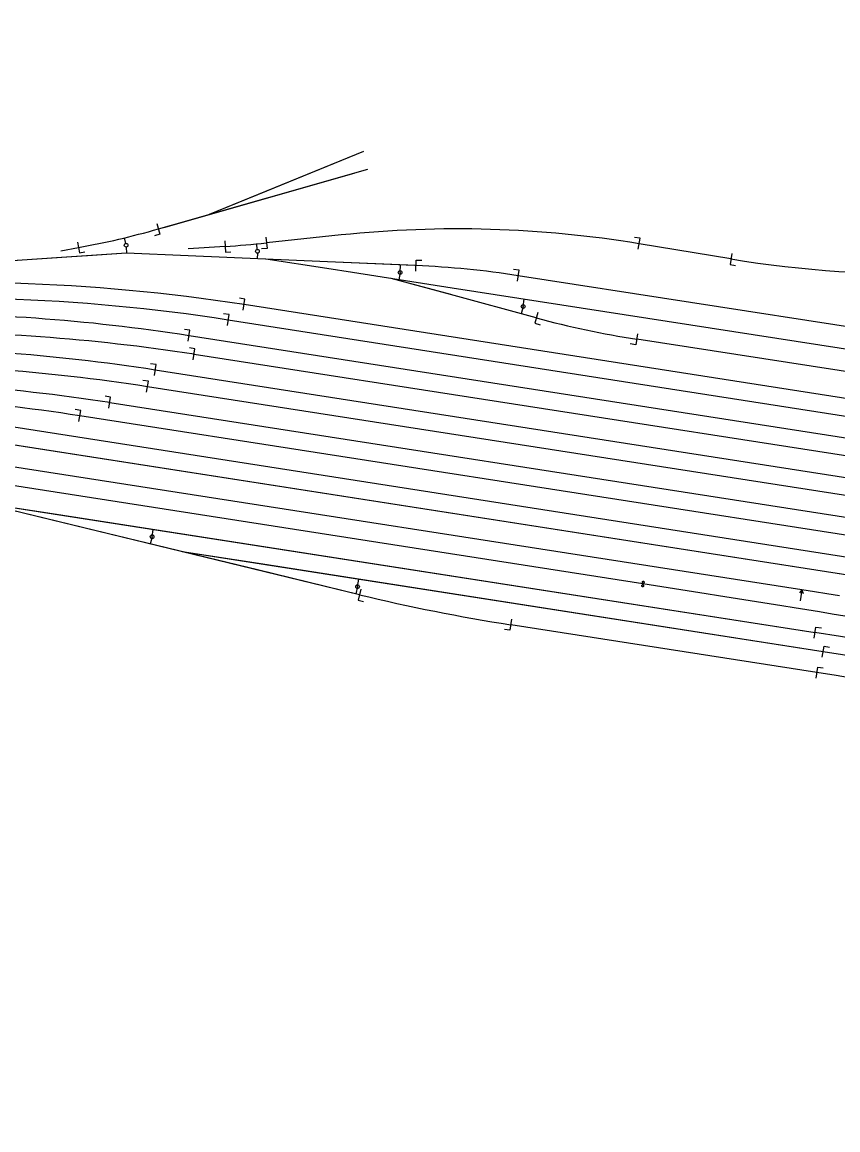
# Model space of a CAD drawing. Extents: x 6540402 to 6566579, y 5525343 to 5532423.
# Drawn here: x 6543895.5 to 6544115.1, y 5526349 to 5526647.2 of the extents above; entities that cross this region are included whole.
import ezdxf

# ---------------------------------------------------------------- set-up
doc = ezdxf.new("R2010")
doc.units = 0
for name, color, linetype in [('IR_ps_geometria', 7, 'Continuous'), ('TOR_PS_OPIS_T-opisy dodatkowe', 7, 'Continuous'), ('TOR_PS_OPIS_T-symbole geometrii', 7, 'Continuous'), ('TOR_PS_OPIS_T-ukresy', 7, 'Continuous'), ('TOR_PS_T-tory projektowane', 7, 'Continuous')]:
    doc.layers.add(name, color=color, linetype=linetype)

msp = doc.modelspace()

# ---------------------------------------------------------------- linework, layer by layer
at = {"layer": 'IR_ps_geometria'}
msp.add_lwpolyline([(6544062.61, 5526495.98), (6544062.57, 5526495.73), (6544062.6, 5526495.73), (6544062.63, 5526495.72), (6544062.66, 5526495.7), (6544062.69, 5526495.68), (6544062.71, 5526495.66), (6544062.73, 5526495.64), (6544062.75, 5526495.61), (6544062.76, 5526495.58), (6544062.77, 5526495.55), (6544062.78, 5526495.51), (6544062.78, 5526495.48), (6544062.78, 5526495.45), (6544062.77, 5526495.42), (6544062.76, 5526495.39), (6544062.74, 5526495.36), (6544062.72, 5526495.33), (6544062.7, 5526495.31), (6544062.68, 5526495.29), (6544062.65, 5526495.27), (6544062.62, 5526495.25), (6544062.59, 5526495.24), (6544062.56, 5526495.24), (6544062.52, 5526495.24), (6544062.49, 5526495.24), (6544062.46, 5526495.25), (6544062.43, 5526495.26), (6544062.4, 5526495.27), (6544062.37, 5526495.29), (6544062.35, 5526495.32), (6544062.33, 5526495.34), (6544062.31, 5526495.37), (6544062.3, 5526495.4), (6544062.29, 5526495.43), (6544062.28, 5526495.46), (6544062.28, 5526495.49), (6544062.28, 5526495.53), (6544062.29, 5526495.56), (6544062.3, 5526495.59), (6544062.32, 5526495.62), (6544062.33, 5526495.64), (6544062.36, 5526495.67), (6544062.38, 5526495.69), (6544062.41, 5526495.71), (6544062.44, 5526495.72), (6544062.47, 5526495.73), (6544062.5, 5526495.74), (6544062.53, 5526495.74), (6544062.57, 5526495.73), (6544062.64, 5526496.23), (6544062.61, 5526496.24), (6544062.58, 5526496.25), (6544062.55, 5526496.26), (6544062.53, 5526496.28), (6544062.5, 5526496.3), (6544062.48, 5526496.33), (6544062.46, 5526496.36), (6544062.45, 5526496.39), (6544062.44, 5526496.42), (6544062.43, 5526496.45), (6544062.43, 5526496.48), (6544062.44, 5526496.51), (6544062.44, 5526496.55), (6544062.45, 5526496.58), (6544062.47, 5526496.61), (6544062.49, 5526496.63), (6544062.51, 5526496.66), (6544062.54, 5526496.68), (6544062.56, 5526496.7), (6544062.59, 5526496.71), (6544062.62, 5526496.72), (6544062.66, 5526496.72), (6544062.69, 5526496.73), (6544062.72, 5526496.72), (6544062.75, 5526496.72), (6544062.78, 5526496.7), (6544062.81, 5526496.69), (6544062.84, 5526496.67), (6544062.86, 5526496.65), (6544062.88, 5526496.62), (6544062.9, 5526496.6), (6544062.92, 5526496.57), (6544062.93, 5526496.53), (6544062.93, 5526496.5), (6544062.93, 5526496.47), (6544062.93, 5526496.44), (6544062.92, 5526496.41), (6544062.91, 5526496.37), (6544062.9, 5526496.35), (6544062.88, 5526496.32), (6544062.86, 5526496.29), (6544062.83, 5526496.27), (6544062.8, 5526496.26), (6544062.77, 5526496.24), (6544062.74, 5526496.23), (6544062.71, 5526496.23), (6544062.68, 5526496.23), (6544062.64, 5526496.23)], close=True, dxfattribs=at)
msp.add_lwpolyline([(6544062.61, 5526495.98), (6544062.57, 5526495.73), (6544062.6, 5526495.73), (6544062.63, 5526495.72), (6544062.66, 5526495.7), (6544062.69, 5526495.68), (6544062.71, 5526495.66), (6544062.73, 5526495.64), (6544062.75, 5526495.61), (6544062.76, 5526495.58), (6544062.77, 5526495.55), (6544062.78, 5526495.51), (6544062.78, 5526495.48), (6544062.78, 5526495.45), (6544062.77, 5526495.42), (6544062.76, 5526495.39), (6544062.74, 5526495.36), (6544062.72, 5526495.33), (6544062.7, 5526495.31), (6544062.68, 5526495.29), (6544062.65, 5526495.27), (6544062.62, 5526495.25), (6544062.59, 5526495.24), (6544062.56, 5526495.24), (6544062.52, 5526495.24), (6544062.49, 5526495.24), (6544062.46, 5526495.25), (6544062.43, 5526495.26), (6544062.4, 5526495.27), (6544062.37, 5526495.29), (6544062.35, 5526495.32), (6544062.33, 5526495.34), (6544062.31, 5526495.37), (6544062.3, 5526495.4), (6544062.29, 5526495.43), (6544062.28, 5526495.46), (6544062.28, 5526495.49), (6544062.28, 5526495.53), (6544062.29, 5526495.56), (6544062.3, 5526495.59), (6544062.32, 5526495.62), (6544062.33, 5526495.64), (6544062.36, 5526495.67), (6544062.38, 5526495.69), (6544062.41, 5526495.71), (6544062.44, 5526495.72), (6544062.47, 5526495.73), (6544062.5, 5526495.74), (6544062.53, 5526495.74), (6544062.57, 5526495.73), (6544062.64, 5526496.23), (6544062.61, 5526496.24), (6544062.58, 5526496.25), (6544062.55, 5526496.26), (6544062.53, 5526496.28), (6544062.5, 5526496.3), (6544062.48, 5526496.33), (6544062.46, 5526496.36), (6544062.45, 5526496.39), (6544062.44, 5526496.42), (6544062.43, 5526496.45), (6544062.43, 5526496.48), (6544062.44, 5526496.51), (6544062.44, 5526496.55), (6544062.45, 5526496.58), (6544062.47, 5526496.61), (6544062.49, 5526496.63), (6544062.51, 5526496.66), (6544062.54, 5526496.68), (6544062.56, 5526496.7), (6544062.59, 5526496.71), (6544062.62, 5526496.72), (6544062.66, 5526496.72), (6544062.69, 5526496.73), (6544062.72, 5526496.72), (6544062.75, 5526496.72), (6544062.78, 5526496.7), (6544062.81, 5526496.69), (6544062.84, 5526496.67), (6544062.86, 5526496.65), (6544062.88, 5526496.62), (6544062.9, 5526496.6), (6544062.92, 5526496.57), (6544062.93, 5526496.53), (6544062.93, 5526496.5), (6544062.93, 5526496.47), (6544062.93, 5526496.44), (6544062.92, 5526496.41), (6544062.91, 5526496.37), (6544062.9, 5526496.35), (6544062.88, 5526496.32), (6544062.86, 5526496.29), (6544062.83, 5526496.27), (6544062.8, 5526496.26), (6544062.77, 5526496.24), (6544062.74, 5526496.23), (6544062.71, 5526496.23), (6544062.68, 5526496.23), (6544062.64, 5526496.23)], close=True, dxfattribs=at)
msp.add_lwpolyline([(6544062.61, 5526495.98), (6544062.57, 5526495.73), (6544062.6, 5526495.73), (6544062.63, 5526495.72), (6544062.66, 5526495.7), (6544062.69, 5526495.68), (6544062.71, 5526495.66), (6544062.73, 5526495.64), (6544062.75, 5526495.61), (6544062.76, 5526495.58), (6544062.77, 5526495.55), (6544062.78, 5526495.51), (6544062.78, 5526495.48), (6544062.78, 5526495.45), (6544062.77, 5526495.42), (6544062.76, 5526495.39), (6544062.74, 5526495.36), (6544062.72, 5526495.33), (6544062.7, 5526495.31), (6544062.68, 5526495.29), (6544062.65, 5526495.27), (6544062.62, 5526495.25), (6544062.59, 5526495.24), (6544062.56, 5526495.24), (6544062.52, 5526495.24), (6544062.49, 5526495.24), (6544062.46, 5526495.25), (6544062.43, 5526495.26), (6544062.4, 5526495.27), (6544062.37, 5526495.29), (6544062.35, 5526495.32), (6544062.33, 5526495.34), (6544062.31, 5526495.37), (6544062.3, 5526495.4), (6544062.29, 5526495.43), (6544062.28, 5526495.46), (6544062.28, 5526495.49), (6544062.28, 5526495.53), (6544062.29, 5526495.56), (6544062.3, 5526495.59), (6544062.32, 5526495.62), (6544062.33, 5526495.64), (6544062.36, 5526495.67), (6544062.38, 5526495.69), (6544062.41, 5526495.71), (6544062.44, 5526495.72), (6544062.47, 5526495.73), (6544062.5, 5526495.74), (6544062.53, 5526495.74), (6544062.57, 5526495.73), (6544062.64, 5526496.23), (6544062.61, 5526496.24), (6544062.58, 5526496.25), (6544062.55, 5526496.26), (6544062.53, 5526496.28), (6544062.5, 5526496.3), (6544062.48, 5526496.33), (6544062.46, 5526496.36), (6544062.45, 5526496.39), (6544062.44, 5526496.42), (6544062.43, 5526496.45), (6544062.43, 5526496.48), (6544062.44, 5526496.51), (6544062.44, 5526496.55), (6544062.45, 5526496.58), (6544062.47, 5526496.61), (6544062.49, 5526496.63), (6544062.51, 5526496.66), (6544062.54, 5526496.68), (6544062.56, 5526496.7), (6544062.59, 5526496.71), (6544062.62, 5526496.72), (6544062.66, 5526496.72), (6544062.69, 5526496.73), (6544062.72, 5526496.72), (6544062.75, 5526496.72), (6544062.78, 5526496.7), (6544062.81, 5526496.69), (6544062.84, 5526496.67), (6544062.86, 5526496.65), (6544062.88, 5526496.62), (6544062.9, 5526496.6), (6544062.92, 5526496.57), (6544062.93, 5526496.53), (6544062.93, 5526496.5), (6544062.93, 5526496.47), (6544062.93, 5526496.44), (6544062.92, 5526496.41), (6544062.91, 5526496.37), (6544062.9, 5526496.35), (6544062.88, 5526496.32), (6544062.86, 5526496.29), (6544062.83, 5526496.27), (6544062.8, 5526496.26), (6544062.77, 5526496.24), (6544062.74, 5526496.23), (6544062.71, 5526496.23), (6544062.68, 5526496.23), (6544062.64, 5526496.23)], close=True, dxfattribs=at)
msp.add_lwpolyline([(6544062.61, 5526495.98), (6544062.57, 5526495.73), (6544062.6, 5526495.73), (6544062.63, 5526495.72), (6544062.66, 5526495.7), (6544062.69, 5526495.68), (6544062.71, 5526495.66), (6544062.73, 5526495.64), (6544062.75, 5526495.61), (6544062.76, 5526495.58), (6544062.77, 5526495.55), (6544062.78, 5526495.51), (6544062.78, 5526495.48), (6544062.78, 5526495.45), (6544062.77, 5526495.42), (6544062.76, 5526495.39), (6544062.74, 5526495.36), (6544062.72, 5526495.33), (6544062.7, 5526495.31), (6544062.68, 5526495.29), (6544062.65, 5526495.27), (6544062.62, 5526495.25), (6544062.59, 5526495.24), (6544062.56, 5526495.24), (6544062.52, 5526495.24), (6544062.49, 5526495.24), (6544062.46, 5526495.25), (6544062.43, 5526495.26), (6544062.4, 5526495.27), (6544062.37, 5526495.29), (6544062.35, 5526495.32), (6544062.33, 5526495.34), (6544062.31, 5526495.37), (6544062.3, 5526495.4), (6544062.29, 5526495.43), (6544062.28, 5526495.46), (6544062.28, 5526495.49), (6544062.28, 5526495.53), (6544062.29, 5526495.56), (6544062.3, 5526495.59), (6544062.32, 5526495.62), (6544062.33, 5526495.64), (6544062.36, 5526495.67), (6544062.38, 5526495.69), (6544062.41, 5526495.71), (6544062.44, 5526495.72), (6544062.47, 5526495.73), (6544062.5, 5526495.74), (6544062.53, 5526495.74), (6544062.57, 5526495.73), (6544062.64, 5526496.23), (6544062.61, 5526496.24), (6544062.58, 5526496.25), (6544062.55, 5526496.26), (6544062.53, 5526496.28), (6544062.5, 5526496.3), (6544062.48, 5526496.33), (6544062.46, 5526496.36), (6544062.45, 5526496.39), (6544062.44, 5526496.42), (6544062.43, 5526496.45), (6544062.43, 5526496.48), (6544062.44, 5526496.51), (6544062.44, 5526496.55), (6544062.45, 5526496.58), (6544062.47, 5526496.61), (6544062.49, 5526496.63), (6544062.51, 5526496.66), (6544062.54, 5526496.68), (6544062.56, 5526496.7), (6544062.59, 5526496.71), (6544062.62, 5526496.72), (6544062.66, 5526496.72), (6544062.69, 5526496.73), (6544062.72, 5526496.72), (6544062.75, 5526496.72), (6544062.78, 5526496.7), (6544062.81, 5526496.69), (6544062.84, 5526496.67), (6544062.86, 5526496.65), (6544062.88, 5526496.62), (6544062.9, 5526496.6), (6544062.92, 5526496.57), (6544062.93, 5526496.53), (6544062.93, 5526496.5), (6544062.93, 5526496.47), (6544062.93, 5526496.44), (6544062.92, 5526496.41), (6544062.91, 5526496.37), (6544062.9, 5526496.35), (6544062.88, 5526496.32), (6544062.86, 5526496.29), (6544062.83, 5526496.27), (6544062.8, 5526496.26), (6544062.77, 5526496.24), (6544062.74, 5526496.23), (6544062.71, 5526496.23), (6544062.68, 5526496.23), (6544062.64, 5526496.23)], close=True, dxfattribs=at)
at = {"layer": 'TOR_PS_OPIS_T-symbole geometrii'}
for p, q in [((6543931.75, 5526593), (6543932.57, 5526590.12)), ((6543910.39, 5526588.04), (6543910.92, 5526585.09)), ((6543932.57, 5526590.12), (6543931.13, 5526589.71)), ((6543950.04, 5526588.33), (6543950.2, 5526585.33)), ((6543961.08, 5526589.31), (6543961.4, 5526586.32)), ((6544061.84, 5526589.04), (6544060.36, 5526589.28)), ((6544061.35, 5526586.08), (6544061.84, 5526589.04)), ((6543910.92, 5526585.09), (6543912.4, 5526585.36)), ((6543950.2, 5526585.33), (6543951.7, 5526585.41)), ((6543961.4, 5526586.32), (6543959.9, 5526586.17)), ((6544086.53, 5526584.96), (6544086.04, 5526582)), ((6544001.44, 5526580.19), (6544001.57, 5526583.19)), ((6544001.57, 5526583.19), (6544003.07, 5526583.13)), ((6544086.04, 5526582), (6544087.52, 5526581.76)), ((6544029.25, 5526580.45), (6544027.77, 5526580.68)), ((6544028.79, 5526577.49), (6544029.25, 5526580.45)), ((6543955.45, 5526572.67), (6543953.97, 5526572.9)), ((6543954.99, 5526569.7), (6543955.45, 5526572.67)), ((6543951.21, 5526568.52), (6543949.72, 5526568.75)), ((6543950.74, 5526565.56), (6543951.21, 5526568.52)), ((6544034.26, 5526569.07), (6544033.47, 5526566.18)), ((6543940.65, 5526564.3), (6543939.17, 5526564.53)), ((6543940.19, 5526561.33), (6543940.65, 5526564.3)), ((6544033.47, 5526566.18), (6544034.92, 5526565.78)), ((6544061.14, 5526563.36), (6544060.68, 5526560.4)), ((6544060.68, 5526560.4), (6544059.2, 5526560.63)), ((6543941.99, 5526559.28), (6543940.51, 5526559.51)), ((6543941.53, 5526556.32), (6543941.99, 5526559.28)), ((6543931.54, 5526555.04), (6543930.06, 5526555.27)), ((6543931.08, 5526552.08), (6543931.54, 5526555.04)), ((6543929.46, 5526550.56), (6543927.98, 5526550.79)), ((6543929, 5526547.59), (6543929.46, 5526550.56)), ((6543919.29, 5526546.28), (6543917.81, 5526546.51)), ((6543918.83, 5526543.31), (6543919.29, 5526546.28)), ((6543911.24, 5526542.72), (6543909.76, 5526542.96)), ((6543910.78, 5526539.76), (6543911.24, 5526542.72)), ((6543986.61, 5526494.55), (6543985.9, 5526491.64)), ((6544105.35, 5526494.37), (6544104.73, 5526493.6)), ((6544105.35, 5526494.37), (6544104.89, 5526491.41)), ((6544105.35, 5526494.37), (6544105.71, 5526493.44)), ((6543985.9, 5526491.64), (6543987.36, 5526491.28)), ((6544027.25, 5526486.47), (6544026.79, 5526483.5)), ((6544026.79, 5526483.5), (6544025.3, 5526483.74)), ((6544108.69, 5526481.4), (6544109.15, 5526484.37)), ((6544109.15, 5526484.37), (6544110.63, 5526484.14)), ((6544110.89, 5526476.25), (6544111.35, 5526479.22)), ((6544111.35, 5526479.22), (6544112.83, 5526478.99)), ((6544109.19, 5526470.65), (6544109.65, 5526473.61)), ((6544109.65, 5526473.61), (6544111.14, 5526473.38))]:
    msp.add_line(p, q, dxfattribs=at)
at = {"layer": 'TOR_PS_OPIS_T-ukresy'}
for p, q in [((6543923.35, 5526587.65), (6543922.99, 5526589.15)), ((6543958.78, 5526586.04), (6543958.63, 5526587.55)), ((6543923.5, 5526586.66), (6543923.61, 5526585.07)), ((6543958.8, 5526585.04), (6543958.74, 5526583.54)), ((6543997.23, 5526579.86), (6543997.31, 5526581.87)), ((6543997.23, 5526579.86), (6543996.92, 5526577.88)), ((6544030.35, 5526570.67), (6544030.65, 5526572.65)), ((6544030.35, 5526570.67), (6544029.82, 5526568.72)), ((6543930.45, 5526508.71), (6543930.75, 5526510.68)), ((6543930.45, 5526508.71), (6543929.97, 5526506.74)), ((6543985.79, 5526495.26), (6543985.32, 5526493.32)), ((6543985.79, 5526495.26), (6543986.1, 5526497.24))]:
    msp.add_line(p, q, dxfattribs=at)
for centre in [(6543923.47, 5526587.16), (6543958.82, 5526585.54), (6543997.23, 5526579.86), (6544030.35, 5526570.67), (6543930.45, 5526508.71), (6543985.79, 5526495.26)]:
    msp.add_circle(centre, 0.5, dxfattribs=at)
msp.add_arc((6543591.15, 5527080.65), 500, 261.1322, 261.1322, dxfattribs=at)
at = {"layer": 'TOR_PS_T-tory projektowane'}
for p, q in [((6543987.35, 5526612.44), (6543945.84, 5526595.47)), ((6543987.35, 5526612.44), (6543961.22, 5526601.76)), ((6543933.61, 5526591.98), (6543984.83, 5526606.62)), ((6543935.72, 5526592.58), (6543984.83, 5526606.62)), ((6543961.81, 5526600.04), (6543988.53, 5526607.65)), ((6543935.72, 5526592.58), (6543961.81, 5526600.04)), ((6543961.22, 5526601.76), (6543945.84, 5526595.47)), ((6543932.16, 5526591.56), (6543935.72, 5526592.58)), ((6543981.38, 5526589.93), (6543961.24, 5526587.81)), ((6544086.29, 5526583.48), (6544061.6, 5526587.56)), ((6543923.59, 5526585.06), (6543855.19, 5526580.45)), ((6543923.59, 5526585.06), (6543879.03, 5526582.06)), ((6543905.88, 5526585.71), (6543910.66, 5526586.57)), ((6543923.59, 5526585.06), (6543906.1, 5526583.88)), ((6543913.09, 5526584.36), (6543906.1, 5526583.88)), ((6543923.59, 5526585.06), (6543913.09, 5526584.36)), ((6543940.19, 5526584.36), (6543923.59, 5526585.06)), ((6543950.12, 5526586.86), (6543940.16, 5526586.18)), ((6543950.54, 5526583.9), (6543940.19, 5526584.35)), ((6543906.1, 5526583.88), (6543879.03, 5526582.06)), ((6543977.66, 5526582.72), (6543950.54, 5526583.9)), ((6543977.47, 5526580.9), (6543961.06, 5526583.44)), ((6544001.01, 5526581.71), (6543977.66, 5526582.72)), ((6544001.5, 5526581.69), (6543977.66, 5526582.72)), ((6543984.39, 5526579.82), (6543977.47, 5526580.9)), ((6544011.21, 5526575.66), (6543984.39, 5526579.82)), ((6544247.86, 5526545.02), (6544029.02, 5526578.97)), ((6544010.84, 5526573.95), (6543994.79, 5526578.21)), ((6544010.83, 5526573.87), (6543994.79, 5526578.21)), ((6544261.77, 5526536.79), (6544011.21, 5526575.66)), ((6544194.47, 5526486.34), (6543624.83, 5526575.21)), ((6544194.47, 5526486.34), (6543634.71, 5526573.67)), ((6544033.87, 5526567.62), (6544010.83, 5526573.87)), ((6544211.27, 5526531.24), (6543955.22, 5526571.19)), ((6544105.35, 5526494.37), (6543634.03, 5526567.91)), ((6544194.47, 5526486.34), (6543675.81, 5526567.26)), ((6544209.76, 5526526.66), (6543950.98, 5526567.04)), ((6544194.47, 5526486.34), (6543694.2, 5526564.39)), ((6544207.91, 5526521.08), (6543940.42, 5526562.82)), ((6544260.69, 5526530.89), (6544060.91, 5526561.88)), ((6544194.47, 5526486.34), (6543735.29, 5526557.98)), ((6544206.39, 5526516.51), (6543941.76, 5526557.8)), ((6544194.47, 5526486.34), (6543743.2, 5526556.75)), ((6544204.55, 5526510.93), (6543931.31, 5526553.56)), ((6544194.47, 5526486.34), (6543784.3, 5526550.33)), ((6544194.47, 5526486.34), (6543792.2, 5526549.1)), ((6544203.03, 5526506.36), (6543929.23, 5526549.08)), ((6544194.47, 5526486.34), (6543833.3, 5526542.69)), ((6544201.19, 5526500.78), (6543919.06, 5526544.79)), ((6544062.61, 5526495.98), (6543780.57, 5526539.98)), ((6544199.67, 5526496.2), (6543911.01, 5526541.24)), ((6544197.83, 5526490.62), (6543890.35, 5526538.6)), ((6543852.56, 5526522.88), (6544108.92, 5526482.89)), ((6543862.46, 5526521.34), (6544108.92, 5526482.89)), ((6543862.46, 5526521.34), (6543903.56, 5526514.93)), ((6543986.26, 5526493.09), (6543883.01, 5526518.13)), ((6543903.22, 5526513.23), (6543883.01, 5526518.13)), ((6543986.26, 5526493.09), (6543903.22, 5526513.23)), ((6543918.38, 5526509.55), (6543903.22, 5526513.23)), ((6543903.56, 5526514.93), (6544108.92, 5526482.89)), ((6543986.26, 5526493.09), (6543918.38, 5526509.55)), ((6543958.81, 5526499.75), (6543918.38, 5526509.55)), ((6544111.12, 5526477.74), (6543938.59, 5526504.65)), ((6543959.14, 5526501.45), (6543938.59, 5526504.65)), ((6544111.12, 5526477.74), (6543959.14, 5526501.45)), ((6543986.26, 5526493.09), (6543958.81, 5526499.75)), ((6544109.42, 5526472.13), (6544027.02, 5526484.99))]:
    msp.add_line(p, q, dxfattribs=at)
for points in [[(6544116.92, 5526487.33), (6544113.53, 5526487.89), (6544110.14, 5526488.44), (6544106.74, 5526489), (6544103.35, 5526489.55), (6544099.96, 5526490.1), (6544096.56, 5526490.64), (6544093.17, 5526491.18), (6544089.77, 5526491.72), (6544086.38, 5526492.26), (6544082.98, 5526492.79), (6544079.59, 5526493.33), (6544076.19, 5526493.86), (6544072.79, 5526494.39), (6544069.4, 5526494.92), (6544066, 5526495.45), (6544062.61, 5526495.98)], [(6544115.54, 5526492.78), (6544112.14, 5526493.31), (6544108.75, 5526493.84), (6544105.35, 5526494.37)]]:
    msp.add_lwpolyline(points, dxfattribs=at)
for centre, radius, start, end in [((6543871.69, 5526803.09), 220, 280.2028, 285.9533), ((6544012.71, 5526291.57), 300, 80.6209, 95.994), ((6543929.91, 5526886.17), 300, 273.8626, 275.994), ((6543990.7, 5526331.93), 250, 81.1823, 87.5225), ((6544135.18, 5526879.47), 300, 260.6209, 271.808), ((6543878.14, 5526077.16), 500, 81.1323, 95.4232), ((6543875.44, 5526082.9), 490, 81.1323, 95.4232), ((6543863.34, 5526068.79), 500, 81.1323, 90.6595), ((6544099.24, 5526808.93), 250, 254.8421, 261.1823), ((6543864.68, 5526063.78), 500, 81.1323, 90.6595), ((6543854.23, 5526059.54), 500, 81.1323, 90.6595), ((6543852.15, 5526055.05), 500, 81.1323, 85.8959), ((6543841.98, 5526050.77), 500, 81.1323, 85.8959), ((6543833.93, 5526047.22), 500, 81.1323, 85.8959), ((6544104.09, 5526979.01), 500, 256.3686, 261.1323), ((6543885.39, 5525050.22), 1450, 63.60198, 81.13225), ((6543926.13, 5525292.08), 1200, 65.17038, 81.13225), ((6543924.44, 5525286.47), 1200, 65.17038, 81.13225)]:
    msp.add_arc(centre, radius, start, end, dxfattribs=at)

# ---------------------------------------------------------------- texts
at = {"layer": 'TOR_PS_OPIS_T-opisy dodatkowe'}
msp.add_text('Wiadukt kolejowy nad ul. Dworcową', height=35, rotation=266.5957, dxfattribs=at).set_placement((6543891.6, 5527294.51))

doc.saveas('drawing.dxf')
